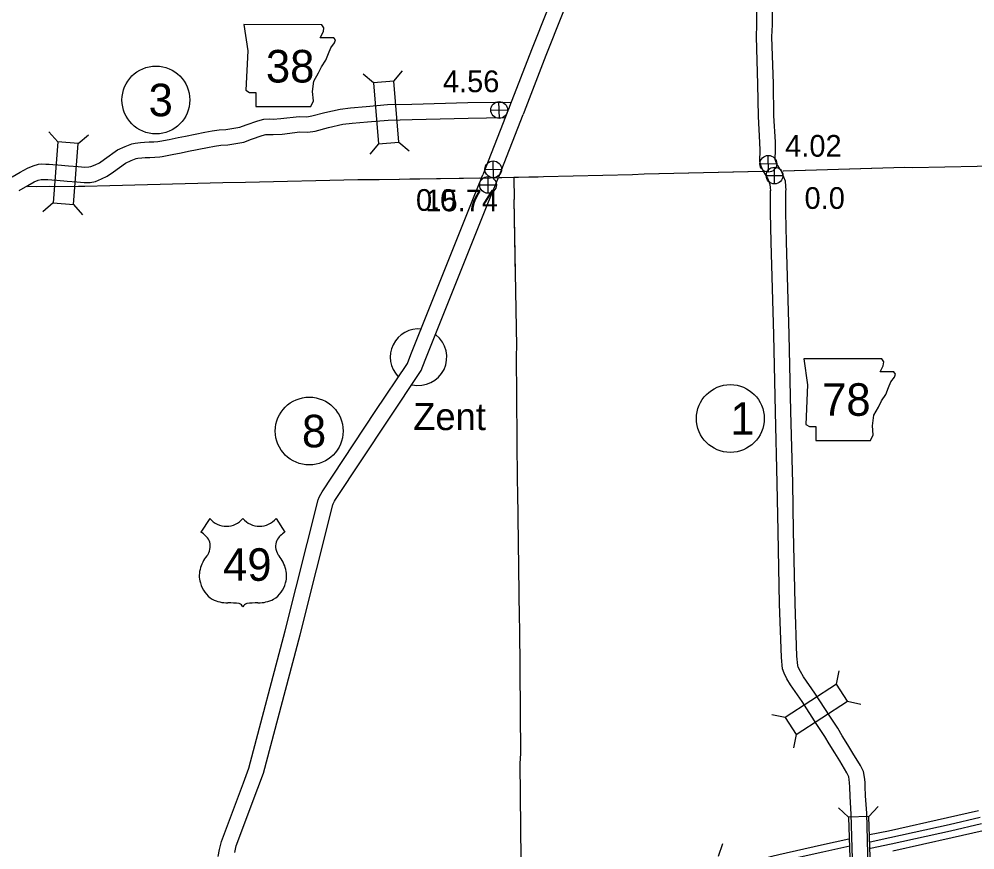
# Model space of a CAD drawing. Extents: x -939622 to -934222, y 1383701 to 1385301.
# Drawn here: x -935982.3 to -935926.5, y 1384265.5 to 1384314 of the extents above; entities that cross this region are included whole.
import ezdxf

# ---------------------------------------------------------------- set-up
doc = ezdxf.new("R2010")
doc.units = 0
for name, color, linetype in [('Level 10', 7, 'Continuous'), ('Level 15', 7, 'Continuous'), ('Level 19', 7, 'Continuous'), ('Level 2', 7, 'Continuous'), ('Level 20', 7, 'Continuous'), ('Level 21', 7, 'Continuous'), ('Level 22', 7, 'Continuous'), ('Level 24', 7, 'Continuous'), ('Level 25', 7, 'Continuous'), ('Level 26', 7, 'Continuous'), ('Level 27', 7, 'Continuous')]:
    doc.layers.add(name, color=color, linetype=linetype)

msp = doc.modelspace()

# ---------------------------------------------------------------- linework, layer by layer
at = {"layer": 'Level 10'}
for points in [[(-935939.798, 1384336.491), (-935939.771, 1384334.92), (-935939.657, 1384330.924), (-935939.567, 1384327.189), (-935939.425, 1384321.016), (-935939.281, 1384317.204), (-935939.246, 1384316.097), (-935939.235, 1384313.693), (-935939.256, 1384312.992), (-935939.172, 1384310.222), (-935939.14, 1384308.338), (-935939.057, 1384306.821), (-935939.053, 1384306.369), (-935939.067, 1384305.738), (-935939.01, 1384305.508), (-935938.929, 1384305.307), (-935938.856, 1384305.164)], [(-935938.898, 1384336.49), (-935938.872, 1384334.94), (-935938.757, 1384330.948), (-935938.667, 1384327.211), (-935938.526, 1384321.043), (-935938.382, 1384317.236), (-935938.346, 1384316.114), (-935938.334, 1384313.681), (-935938.355, 1384312.992), (-935938.272, 1384310.244), (-935938.24, 1384308.37), (-935938.158, 1384306.849), (-935938.153, 1384306.363), (-935938.165, 1384305.838), (-935938.152, 1384305.787), (-935938.109, 1384305.68), (-935938.007, 1384305.481), (-935937.894, 1384305.285), (-935937.807, 1384305.158)], [(-935982.686, 1384304.82), (-935982.22, 1384305.088), (-935981.8, 1384305.326), (-935981.468, 1384305.464), (-935981.157, 1384305.548), (-935980.96, 1384305.566), (-935980.731, 1384305.563), (-935980.54, 1384305.546), (-935980.317, 1384305.533), (-935980.017, 1384305.511), (-935979.409, 1384305.465), (-935978.832, 1384305.415), (-935978.458, 1384305.385), (-935978.225, 1384305.389), (-935978.09, 1384305.413), (-935977.847, 1384305.524), (-935977.589, 1384305.641), (-935977.295, 1384305.837), (-935976.539, 1384306.386), (-935976.102, 1384306.588), (-935975.709, 1384306.741), (-935975.507, 1384306.783), (-935975.209, 1384306.822), (-935974.969, 1384306.833), (-935974.697, 1384306.849), (-935974.412, 1384306.86), (-935974.189, 1384306.879), (-935974.08, 1384306.897), (-935973.519, 1384307.001), (-935973.01, 1384307.104), (-935972.573, 1384307.188), (-935971.446, 1384307.421), (-935971.015, 1384307.492), (-935970.606, 1384307.549), (-935970.221, 1384307.58), (-935969.397, 1384307.72), (-935969.024, 1384307.857), (-935968.35, 1384308.089), (-935968.008, 1384308.172), (-935967.668, 1384308.192), (-935967.46, 1384308.187), (-935967.014, 1384308.211), (-935965.936, 1384308.343), (-935965.485, 1384308.326), (-935965.189, 1384308.37), (-935964.433, 1384308.578), (-935963.541, 1384308.77), (-935962.949, 1384308.846), (-935962.033, 1384308.927), (-935960.789, 1384309.03), (-935959.358, 1384309.063), (-935956.09, 1384309.146), (-935953.568, 1384309.178)], [(-935982.285, 1384304.012), (-935981.774, 1384304.307), (-935981.405, 1384304.516), (-935981.178, 1384304.61), (-935980.997, 1384304.659), (-935980.925, 1384304.665), (-935980.775, 1384304.663), (-935980.604, 1384304.649), (-935980.376, 1384304.635), (-935980.085, 1384304.614), (-935979.482, 1384304.568), (-935978.907, 1384304.518), (-935978.486, 1384304.484), (-935978.136, 1384304.49), (-935977.818, 1384304.548), (-935977.474, 1384304.705), (-935977.151, 1384304.851), (-935976.781, 1384305.097), (-935976.081, 1384305.606), (-935975.749, 1384305.76), (-935975.452, 1384305.875), (-935975.357, 1384305.895), (-935975.13, 1384305.924), (-935974.92, 1384305.935), (-935974.653, 1384305.95), (-935974.357, 1384305.962), (-935974.078, 1384305.985), (-935973.925, 1384306.01), (-935973.348, 1384306.117), (-935972.835, 1384306.221), (-935972.397, 1384306.305), (-935971.283, 1384306.536), (-935970.88, 1384306.602), (-935970.508, 1384306.654), (-935970.109, 1384306.686), (-935969.164, 1384306.847), (-935968.723, 1384307.009), (-935968.097, 1384307.224), (-935967.875, 1384307.278), (-935967.653, 1384307.291), (-935967.446, 1384307.286), (-935966.934, 1384307.314), (-935965.898, 1384307.441), (-935965.435, 1384307.424), (-935965.004, 1384307.487), (-935964.219, 1384307.703), (-935963.388, 1384307.883), (-935962.852, 1384307.951), (-935961.956, 1384308.031), (-935960.742, 1384308.131), (-935959.336, 1384308.163), (-935956.073, 1384308.246), (-935953.93, 1384308.273)], [(-935938.846, 1384305.144), (-935938.799, 1384305.051), (-935938.656, 1384304.805), (-935938.585, 1384304.701), (-935938.495, 1384304.479), (-935938.455, 1384304.372), (-935938.438, 1384304.198), (-935938.431, 1384303.998)], [(-935937.8, 1384305.147), (-935937.788, 1384305.13), (-935937.656, 1384304.806), (-935937.57, 1384304.575), (-935937.54, 1384304.257), (-935937.532, 1384304.03)], [(-935982.285, 1384304.012), (-935981.774, 1384304.307), (-935981.473, 1384304.477)], [(-935933.594, 1384263.684), (-935933.707, 1384267.616), (-935933.777, 1384268.633), (-935933.799, 1384269.203), (-935933.804, 1384269.431), (-935933.823, 1384269.63), (-935933.857, 1384269.797), (-935933.965, 1384270.017), (-935934.384, 1384270.717), (-935934.666, 1384271.192), (-935935.002, 1384271.718), (-935935.254, 1384272.144), (-935935.712, 1384272.846), (-935936.578, 1384274.177), (-935937.255, 1384275.152), (-935937.467, 1384275.517), (-935937.625, 1384275.833), (-935937.718, 1384276.084), (-935937.789, 1384276.762), (-935937.89, 1384279.884), (-935937.972, 1384284.116), (-935938.024, 1384286.938), (-935938.126, 1384291.096), (-935938.229, 1384295.588), (-935938.385, 1384301.003), (-935938.42, 1384302.727), (-935938.432, 1384304.01)], [(-935932.694, 1384263.708), (-935932.808, 1384267.66), (-935932.878, 1384268.682), (-935932.9, 1384269.23), (-935932.905, 1384269.483), (-935932.931, 1384269.763), (-935932.998, 1384270.09), (-935933.174, 1384270.448), (-935933.611, 1384271.178), (-935933.899, 1384271.664), (-935934.235, 1384272.19), (-935934.489, 1384272.62), (-935934.958, 1384273.338), (-935935.832, 1384274.679), (-935936.495, 1384275.635), (-935936.674, 1384275.944), (-935936.799, 1384276.193), (-935936.835, 1384276.291), (-935936.891, 1384276.823), (-935936.99, 1384279.907), (-935937.072, 1384284.133), (-935937.124, 1384286.957), (-935937.227, 1384291.117), (-935937.329, 1384295.611), (-935937.485, 1384301.025), (-935937.521, 1384302.74), (-935937.532, 1384304.018)]]:
    msp.add_lwpolyline(points, dxfattribs=at)
at = {"layer": 'Level 15'}
for points in [[(-935943.902, 1384333.821), (-935946.059, 1384328.21), (-935948.554, 1384321.867), (-935950.502, 1384316.931), (-935952.372, 1384312.232), (-935953.655, 1384308.927), (-935953.718, 1384308.749)], [(-935943.062, 1384333.498), (-935945.22, 1384327.884), (-935947.717, 1384321.537), (-935949.665, 1384316.6), (-935951.534, 1384311.903), (-935952.811, 1384308.614), (-935952.87, 1384308.448)], [(-935953.713, 1384308.763), (-935955.215, 1384304.927)], [(-935952.875, 1384308.435), (-935954.302, 1384304.791)], [(-935955.755, 1384303.591), (-935955.288, 1384304.746)], [(-935955.285, 1384304.754), (-935955.214, 1384304.931)], [(-935954.921, 1384303.254), (-935954.304, 1384304.781)], [(-935970.659, 1384265.14), (-935970.58, 1384265.553), (-935970.47, 1384266.019), (-935969.194, 1384269.444), (-935968.87, 1384270.286), (-935966.758, 1384278.309), (-935964.826, 1384285.957), (-935964.764, 1384286.106), (-935964.675, 1384286.284), (-935964.596, 1384286.434), (-935961.495, 1384291.115), (-935959.61, 1384293.926), (-935959.411, 1384294.448), (-935955.756, 1384303.59)], [(-935969.7, 1384265.365), (-935969.607, 1384265.757), (-935968.353, 1384269.126), (-935968.013, 1384270.009), (-935965.887, 1384278.085), (-935963.97, 1384285.671), (-935963.946, 1384285.73), (-935963.874, 1384285.872), (-935963.82, 1384285.974), (-935960.746, 1384290.615), (-935958.806, 1384293.51), (-935958.573, 1384294.12), (-935954.92, 1384303.255)]]:
    msp.add_lwpolyline(points, dxfattribs=at)
at = {"layer": 'Level 19'}
for points in [[(-935926.277, 1384267.81), (-935928.083, 1384267.388), (-935931.543, 1384266.626), (-935932.642, 1384266.394)], [(-935926.187, 1384267.407), (-935927.992, 1384266.986), (-935931.456, 1384266.222), (-935932.612, 1384265.979)], [(-935926.105, 1384267.041), (-935927.909, 1384266.62), (-935931.377, 1384265.856), (-935932.583, 1384265.602)], [(-935926.015, 1384266.639), (-935927.818, 1384266.218), (-935931.29, 1384265.453)], [(-935933.841, 1384266.141), (-935935.445, 1384265.803), (-935937.93, 1384265.244), (-935938.35, 1384265.138), (-935938.646, 1384265.06), (-935938.827, 1384265.009), (-935939.045, 1384264.939), (-935939.27, 1384264.845), (-935939.483, 1384264.749), (-935939.769, 1384264.632), (-935940.968, 1384264.07)], [(-935933.788, 1384265.731), (-935935.358, 1384265.4), (-935937.835, 1384264.842), (-935938.247, 1384264.739), (-935938.537, 1384264.662), (-935938.708, 1384264.614), (-935938.902, 1384264.551), (-935939.106, 1384264.466), (-935939.32, 1384264.37), (-935939.604, 1384264.254), (-935940.792, 1384263.696)]]:
    msp.add_lwpolyline(points, dxfattribs=at)
at = {"layer": 'Level 2'}
for points in [[(-935937.674, 1384305.158), (-935930.571, 1384305.38), (-935930.138, 1384305.362), (-935922.59, 1384305.509), (-935922.209, 1384305.516), (-935914.512, 1384305.638), (-935914.296, 1384305.645), (-935906.551, 1384305.829), (-935906.809, 1384313.379), (-935906.838, 1384313.878), (-935906.894, 1384321.288), (-935906.892, 1384321.769), (-935907.094, 1384329.346), (-935907.094, 1384329.857), (-935907.502, 1384337.486), (-935907.524, 1384338.198), (-935907.569, 1384344.779)], [(-935937.664, 1384305.158), (-935930.571, 1384305.38), (-935930.138, 1384305.362), (-935922.59, 1384305.509), (-935922.209, 1384305.516), (-935914.512, 1384305.638), (-935914.296, 1384305.645), (-935906.551, 1384305.829), (-935906.809, 1384313.379), (-935906.838, 1384313.878), (-935906.894, 1384321.288), (-935906.892, 1384321.769), (-935907.094, 1384329.346), (-935907.094, 1384329.857), (-935907.502, 1384337.486), (-935907.524, 1384338.198), (-935907.57, 1384344.976)], [(-935953.398, 1384304.789), (-935946.477, 1384304.95), (-935945.801, 1384304.997), (-935938.846, 1384305.151)], [(-935953.398, 1384304.789), (-935946.477, 1384304.95), (-935945.801, 1384304.997), (-935938.89, 1384305.15)], [(-935981.801, 1384304.251), (-935978.447, 1384304.278), (-935976.992, 1384304.303), (-935970.399, 1384304.478), (-935969.064, 1384304.508), (-935962.515, 1384304.649), (-935961.266, 1384304.661), (-935955.309, 1384304.754)], [(-935978.823, 1384304.275), (-935978.447, 1384304.278), (-935976.992, 1384304.303), (-935970.399, 1384304.478), (-935969.064, 1384304.508), (-935962.515, 1384304.649), (-935961.266, 1384304.661), (-935955.433, 1384304.752)], [(-935959.481, 1384304.689), (-935954.796, 1384304.762), (-935953.398, 1384304.789), (-935953.389, 1384303.494)], [(-935954.282, 1384304.772), (-935951.994, 1384304.815)], [(-935954.181, 1384304.774), (-935953.398, 1384304.789), (-935953.389, 1384303.494)], [(-935953.414, 1384304.788), (-935953.398, 1384304.789), (-935953.389, 1384303.494)], [(-935981.292, 1384304.255), (-935980.516, 1384304.261)], [(-935952.859, 1384260.345), (-935952.941, 1384262.559), (-935952.949, 1384263.109), (-935953.027, 1384270.568), (-935953.001, 1384271.15), (-935953.059, 1384278.495), (-935953.072, 1384279.024), (-935953.178, 1384286.443), (-935953.182, 1384287.023), (-935953.247, 1384294.383), (-935953.225, 1384294.932), (-935953.389, 1384303.494)], [(-935952.857, 1384260.293), (-935952.941, 1384262.559), (-935952.949, 1384263.109), (-935953.027, 1384270.568), (-935953.001, 1384271.15), (-935953.059, 1384278.495), (-935953.072, 1384279.024), (-935953.178, 1384286.443), (-935953.182, 1384287.023), (-935953.247, 1384294.383), (-935953.225, 1384294.932), (-935953.389, 1384303.494)], [(-935953.303, 1384299.01), (-935953.389, 1384303.494)]]:
    msp.add_lwpolyline(points, dxfattribs=at)
at = {"layer": 'Level 20'}
for p, q in [((-935961.593, 1384310.3), (-935962.198, 1384310.812)), ((-935960.409, 1384310.398), (-935959.897, 1384311.002)), ((-935980.025, 1384306.848), (-935980.541, 1384307.448)), ((-935978.841, 1384306.758), (-935978.24, 1384307.274)), ((-935960.116, 1384306.846), (-935959.512, 1384306.334)), ((-935961.3, 1384306.748), (-935961.812, 1384306.144)), ((-935980.295, 1384303.294), (-935980.896, 1384302.778)), ((-935979.11, 1384303.204), (-935978.594, 1384302.603)), ((-935934.578, 1384275.195), (-935934.415, 1384275.97)), ((-935933.93, 1384274.2), (-935933.155, 1384274.036)), ((-935937.565, 1384273.251), (-935938.34, 1384273.414)), ((-935936.917, 1384272.255), (-935937.08, 1384271.48)), ((-935933.865, 1384267.43), (-935934.444, 1384267.971)), ((-935932.678, 1384267.469), (-935932.137, 1384268.048)), ((-935941.452, 1384265.15), (-935941.207, 1384265.903))]:
    msp.add_line(p, q, dxfattribs=at)
for points in [[(-935960.116, 1384306.846), (-935960.409, 1384310.398), (-935961.593, 1384310.3), (-935961.3, 1384306.748)], [(-935979.11, 1384303.204), (-935978.841, 1384306.758), (-935980.025, 1384306.848), (-935980.295, 1384303.294)], [(-935934.578, 1384275.195), (-935937.565, 1384273.251), (-935936.917, 1384272.255), (-935933.93, 1384274.2)], [(-935933.865, 1384267.43), (-935933.747, 1384263.868), (-935932.559, 1384263.907), (-935932.678, 1384267.469)]]:
    msp.add_lwpolyline(points, close=True, dxfattribs=at)
at = {"layer": 'Level 21'}
for points in [[(-935969.169, 1384313.698), (-935968.941, 1384312.175), (-935969.043, 1384309.866), (-935968.84, 1384309.739), (-935968.459, 1384309.739), (-935968.459, 1384308.927), (-935965.261, 1384308.927), (-935965.109, 1384309.257), (-935965.16, 1384309.79), (-935965.084, 1384310.399), (-935964.805, 1384310.881), (-935964.627, 1384311.236), (-935964.373, 1384311.617), (-935964.221, 1384312.023), (-935964.094, 1384312.353), (-935963.866, 1384312.632), (-935963.815, 1384312.809), (-935963.916, 1384312.936), (-935964.703, 1384312.936), (-935964.525, 1384313.292), (-935964.5, 1384313.52), (-935964.605, 1384313.695)], [(-935936.483, 1384294.191), (-935936.254, 1384292.669), (-935936.356, 1384290.359), (-935936.153, 1384290.233), (-935935.772, 1384290.233), (-935935.772, 1384289.421), (-935932.575, 1384289.421), (-935932.422, 1384289.75), (-935932.473, 1384290.283), (-935932.397, 1384290.892), (-935932.118, 1384291.375), (-935931.94, 1384291.73), (-935931.686, 1384292.11), (-935931.534, 1384292.517), (-935931.407, 1384292.846), (-935931.179, 1384293.126), (-935931.128, 1384293.303), (-935931.23, 1384293.43), (-935932.016, 1384293.43), (-935931.839, 1384293.785), (-935931.813, 1384294.014), (-935931.919, 1384294.189)]]:
    msp.add_lwpolyline(points, close=True, dxfattribs=at)
at = {"layer": 'Level 22'}
for p, q in [((-935971.15, 1384284.869), (-935971.669, 1384284.066)), ((-935967.289, 1384284.869), (-935966.77, 1384284.066))]:
    msp.add_line(p, q, dxfattribs=at)
for centre, radius, start, end in [((-935970.183, 1384285.682), 1.264, 220.075, 319.6701), ((-935968.256, 1384285.682), 1.264, 220.3299, 319.925), ((-935972.347, 1384282.9), 1.349, 30.7809, 59.9883), ((-935966.091, 1384282.9), 1.349, 120.0117, 149.2191), ((-935972.05, 1384283.256), 0.925, 328.8105, 21.2108), ((-935966.388, 1384283.256), 0.925, 158.7892, 211.1895), ((-935969.632, 1384281.36), 2.157, 138.9565, 162.6913), ((-935968.806, 1384281.36), 2.157, 17.3087, 41.0435), ((-935970.344, 1384281.537), 1.426, 160.9576, 197.3819), ((-935968.094, 1384281.537), 1.426, 342.6181, 19.0424), ((-935970.112, 1384281.541), 1.65, 195.1074, 237.1312), ((-935968.326, 1384281.541), 1.65, 302.8688, 344.8926), ((-935970.082, 1384282.06), 2.118, 244.0771, 269.5779), ((-935968.357, 1384282.06), 2.118, 270.4221, 295.9229), ((-935970.033, 1384276.063), 3.88, 81.1942, 90.9539), ((-935969.547, 1384279.542), 0.372, 28.0342, 72.9864), ((-935968.891, 1384279.542), 0.372, 107.0136, 151.9658), ((-935968.406, 1384276.063), 3.88, 89.0461, 98.8058)]:
    msp.add_arc(centre, radius, start, end, dxfattribs=at)
at = {"layer": 'Level 24'}
for start, end in [(84.0225, 223.7732), (256.8959, 51.8761)]:
    msp.add_arc((-935958.968, 1384294.288), 1.65, start, end, dxfattribs=at)
at = {"layer": 'Level 26'}
for p, q in [((-935954.251, 1384308.229), (-935954.273, 1384309.206)), ((-935954.75, 1384308.706), (-935953.774, 1384308.729)), ((-935954.593, 1384304.764), (-935954.616, 1384305.74)), ((-935938.537, 1384305.09), (-935938.559, 1384306.067)), ((-935955.093, 1384305.241), (-935954.116, 1384305.263)), ((-935939.036, 1384305.567), (-935938.06, 1384305.59)), ((-935938.185, 1384304.402), (-935938.19, 1384305.379)), ((-935954.913, 1384303.856), (-935954.913, 1384304.831)), ((-935938.676, 1384304.888), (-935937.699, 1384304.893)), ((-935955.401, 1384304.343), (-935954.426, 1384304.343))]:
    msp.add_line(p, q, dxfattribs=at)
for centre, radius in [((-935954.262, 1384308.717), 0.488), ((-935954.605, 1384305.252), 0.488), ((-935938.548, 1384305.578), 0.488), ((-935938.187, 1384304.89), 0.488), ((-935954.913, 1384304.343), 0.487)]:
    msp.add_circle(centre, radius, dxfattribs=at)
at = {"layer": 'Level 27'}
for centre in [(-935974.3, 1384309.301), (-935940.767, 1384290.706), (-935965.351, 1384289.973)]:
    msp.add_circle(centre, 1.98, dxfattribs=at)

# ---------------------------------------------------------------- texts
at = {"layer": 'Level 21'}
for s, p in [('38', (-935967.876, 1384310.321)), ('78', (-935935.407, 1384290.863))]:
    msp.add_text(s, height=1.9008, dxfattribs=at).set_placement(p)
at = {"layer": 'Level 22'}
msp.add_text('49', height=1.9008, dxfattribs=at).set_placement((-935970.375, 1384281.23))
at = {"layer": 'Level 24'}
msp.add_text('Zent', height=1.584, dxfattribs=at).set_placement((-935959.278, 1384290.028))
at = {"layer": 'Level 25'}
for s, p in [('4.56', (-935957.547, 1384309.756)), ('4.02', (-935937.567, 1384305.99)), ('0.0', (-935959.118, 1384302.828)), ('15.74', (-935958.571, 1384302.802)), ('0.0', (-935936.436, 1384302.943))]:
    msp.add_text(s, height=1.2672, dxfattribs=at).set_placement(p)
at = {"layer": 'Level 27'}
for s, p in [('3', (-935974.725, 1384308.351)), ('1', (-935940.767, 1384289.756)), ('8', (-935965.776, 1384289.022))]:
    msp.add_text(s, height=1.901, dxfattribs=at).set_placement(p)

doc.saveas('drawing.dxf')
